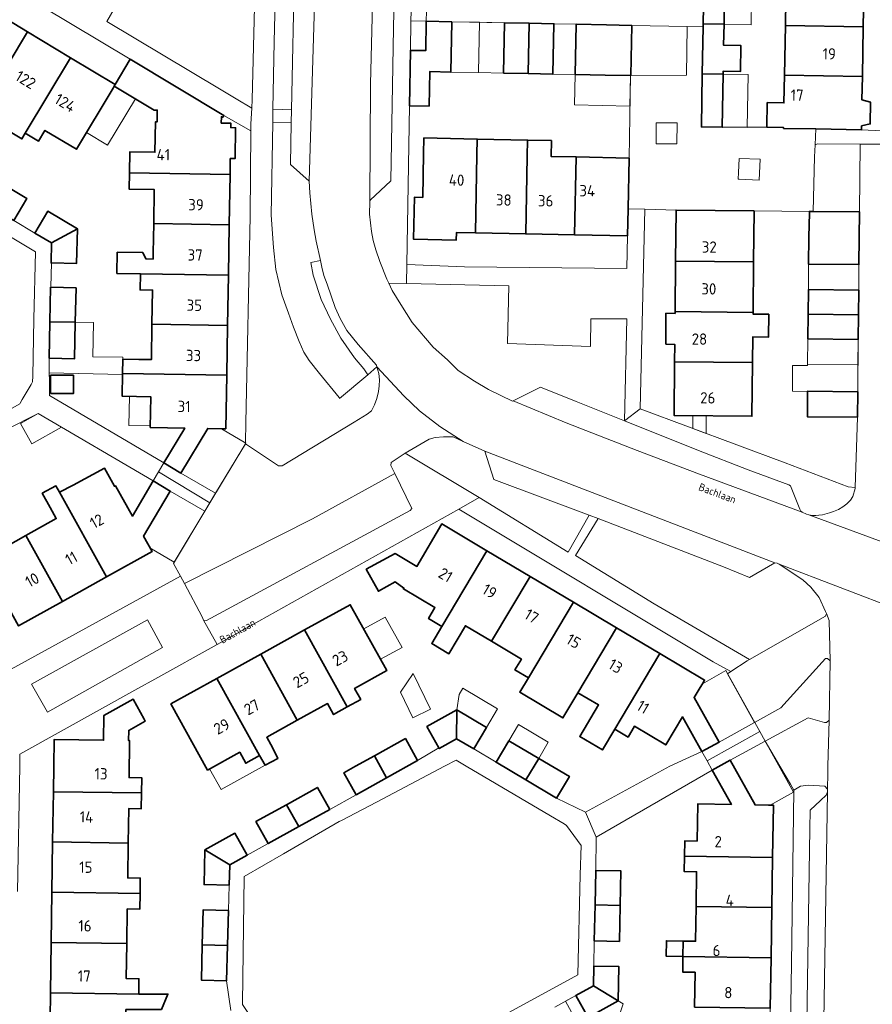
# Model space of a CAD drawing. Header units: metres. Extents: x 149984 to 156489, y 469398 to 478068.
# Tile 441 of 656: x 153821 to 153923, y 472972 to 473089. Entities that reach past the tile are written whole.
import ezdxf
from ezdxf.enums import TextEntityAlignment as Align

# ---------------------------------------------------------------- set-up
doc = ezdxf.new("R2010")
doc.units = ezdxf.units.M
doc.header["$LTSCALE"] = 0.75
for name, color, linetype, lineweight in [('B-WE-GR-BEPLANTING_CULTUUR_HEESTERS-GV', 252, 'Continuous', 18), ('B-WE-OG-BEBOUWING-GV', 6, 'Continuous', 35), ('B-WE-OG-BEBOUWING-T18', 1, 'Continuous', 18), ('B-WE-OG-BEBOUWING_LUIFEL-GV', 6, 'Continuous', 18), ('B-WE-OG-BEBOUWING_OVERBOUWING-GV', 6, 'Continuous', 18), ('B-WE-OG-TERREIN_BEGROEID-GV', 252, 'Continuous', 18), ('B-WE-OG-TERREIN_ERF-GV', 252, 'Continuous', 18), ('B-WE-OG-TOPOGRAFIE-T18', 7, 'Continuous', 18), ('B-WE-VH-GESLOTENVERHARDING_ASFALT-GV', 252, 'Continuous', 18), ('B-WE-VH-OPENVERHARDING_BETONSTRAATSTEEN-GV', 252, 'Continuous', 18), ('B-WE-VH-OPENVERHARDING_TEGEL-GV', 252, 'Continuous', 18)]:
    doc.layers.add(name, color=color, linetype=linetype, lineweight=lineweight)
doc.styles.add('NLCS-ISO-M500-T18', font='NLCS-ISO.ttf', dxfattribs={"height": 0.9})
doc.styles.add('NLCS-ISO-M750-T18', font='NLCS-ISO.ttf', dxfattribs={"height": 1.35})

msp = doc.modelspace()

# ---------------------------------------------------------------- linework, layer by layer
at = {"layer": 'B-WE-GR-BEPLANTING_CULTUUR_HEESTERS-GV', "flags": 128}
for points in [[(153849.69, 473106.388), (153848.55, 473106.41), (153848.28, 473106.4), (153848.1, 473106.06), (153847.99, 473101.13), (153836.616, 473101.352), (153836.516, 473097.748), (153836.506, 473097.33), (153831.67, 473088.89), (153845.087, 473080.864), (153847.102, 473079.658), (153848.948, 473078.554), (153849, 473079.57)], [(153897.206, 473076.813), (153897.199, 473074.313), (153899.699, 473074.306), (153899.706, 473076.805)], [(153907.038, 473070.872), (153907.003, 473070.067), (153907.109, 473070.062), (153909.501, 473069.957), (153909.611, 473072.457), (153907.113, 473072.567)], [(153836.511, 473017.491), (153822.688, 473009.813), (153824.583, 473006.442), (153838.294, 473014.195)]]:
    msp.add_lwpolyline(points, close=True, dxfattribs=at)
at = {"layer": 'B-WE-OG-BEBOUWING-GV', "flags": 128}
for points in [[(153905.419, 473094.662), (153902.931, 473094.705), (153902.825, 473088.607), (153905.313, 473088.564)], [(153922.04, 473094.373), (153912.74, 473094.535), (153912.634, 473088.437), (153921.934, 473088.275)], [(153822.185, 473087.667), (153817.044, 473090.751), (153811.636, 473081.737), (153813.221, 473080.788), (153813.984, 473082.063), (153817.544, 473079.931)], [(153872.835, 473088.868), (153869.786, 473088.93), (153869.715, 473085.425), (153867.89, 473085.457), (153867.772, 473078.846), (153870.12, 473078.799), (153870.204, 473082.92), (153872.714, 473082.869)], [(153879.134, 473088.742), (153879.013, 473082.743), (153881.958, 473082.684), (153882.078, 473088.683)], [(153882.078, 473088.683), (153881.958, 473082.684), (153884.902, 473082.624), (153885.022, 473088.623)], [(153891.271, 473088.498), (153887.667, 473088.57), (153887.547, 473082.575), (153891.151, 473082.499), (153894.149, 473082.436), (153894.191, 473082.435), (153894.311, 473088.437)], [(153902.721, 473082.655), (153905.209, 473082.612), (153905.216, 473082.984), (153907.284, 473082.947), (153907.337, 473086.022), (153905.269, 473086.058), (153905.313, 473088.564), (153902.825, 473088.607), (153902.819, 473088.266)], [(153821.932, 473075.573), (153827.334, 473084.578), (153822.185, 473087.667), (153817.544, 473079.931), (153816.365, 473077.961), (153817.964, 473077.001), (153819.919, 473075.833), (153821.516, 473074.878)], [(153921.83, 473082.323), (153921.934, 473088.275), (153912.634, 473088.437), (153912.53, 473082.485)], [(153827.334, 473084.578), (153821.932, 473075.573), (153823.507, 473074.63), (153824.27, 473075.904), (153828.036, 473073.649), (153832.402, 473080.954), (153832.548, 473081.199), (153832.659, 473081.384)], [(153834.369, 473070.824), (153846.359, 473070.626), (153846.389, 473072.466), (153846.39, 473072.543), (153846.972, 473072.533), (153847.033, 473076.22), (153846.451, 473076.23), (153846.46, 473076.749), (153845.32, 473076.768), (153845.338, 473077.522), (153845.467, 473077.445), (153845.616, 473077.693), (153834.459, 473084.385), (153832.659, 473081.384), (153832.548, 473081.199), (153837.324, 473078.333), (153837.674, 473078.327), (153837.651, 473076.918), (153837.451, 473076.921), (153837.391, 473073.3), (153834.411, 473073.35)], [(153905.209, 473082.612), (153902.721, 473082.655), (153902.611, 473076.311), (153905.098, 473076.268)], [(153921.72, 473075.98), (153921.728, 473076.43), (153922.768, 473076.679), (153922.814, 473079.268), (153921.782, 473079.553), (153921.83, 473082.323), (153912.53, 473082.485), (153912.472, 473079.186), (153910.478, 473079.221), (153910.428, 473076.276), (153912.421, 473076.242), (153912.419, 473076.141), (153916.27, 473076.074)], [(153875.637, 473063.667), (153875.823, 473072.966), (153875.862, 473074.866), (153869.503, 473074.995), (153869.465, 473073.095), (153869.359, 473067.895), (153868.359, 473067.915), (153868.258, 473062.915), (153873.358, 473062.812), (153873.375, 473063.712)], [(153875.637, 473063.667), (153881.646, 473063.547), (153881.831, 473072.845), (153881.874, 473074.744), (153875.862, 473074.866), (153875.823, 473072.966)], [(153887.486, 473063.43), (153887.672, 473072.727), (153884.674, 473072.787), (153884.712, 473074.687), (153881.874, 473074.744), (153881.831, 473072.845), (153881.646, 473063.547)], [(153887.486, 473063.43), (153893.792, 473063.304), (153893.857, 473066.531), (153893.98, 473072.6), (153887.672, 473072.727)], [(153818.557, 473069.889), (153816.993, 473067.279), (153820.547, 473065.15), (153822.11, 473067.761)], [(153837.248, 473064.773), (153846.26, 473064.625), (153846.359, 473070.626), (153834.369, 473070.824), (153834.336, 473068.882), (153837.316, 473068.832)], [(153825.061, 473062.481), (153828.14, 473064.151), (153824.627, 473066.254), (153823.063, 473063.644)], [(153899.536, 473060.309), (153908.837, 473060.217), (153908.897, 473066.291), (153899.597, 473066.385)], [(153915.959, 473066.221), (153915.505, 473066.226), (153915.501, 473066.015), (153915.447, 473063.181), (153915.415, 473059.949), (153921.423, 473059.89), (153921.455, 473063.121), (153921.484, 473066.165)], [(153825.061, 473062.481), (153825.011, 473060.09), (153825.068, 473060.089), (153828.049, 473060.024), (153828.14, 473064.151)], [(153846.26, 473064.625), (153837.248, 473064.773), (153837.19, 473061.288), (153837.184, 473060.549), (153836.327, 473060.557), (153835.952, 473061.309), (153832.897, 473061.359), (153832.86, 473058.833), (153835.658, 473058.787), (153846.161, 473058.614)], [(153908.837, 473060.217), (153899.536, 473060.309), (153899.476, 473054.265), (153908.776, 473054.172)], [(153837.048, 473052.755), (153846.062, 473052.606), (153846.161, 473058.614), (153835.658, 473058.787), (153835.626, 473056.868), (153837.116, 473056.844)], [(153827.896, 473052.997), (153827.986, 473057.105), (153824.965, 473057.172), (153824.947, 473057.172), (153824.858, 473053.064)], [(153915.356, 473053.981), (153921.362, 473053.874), (153921.392, 473056.843), (153915.385, 473056.903)], [(153908.776, 473054.172), (153899.476, 473054.265), (153899.474, 473054.057), (153898.388, 473054.068), (153898.379, 473050.399), (153899.437, 473050.358), (153899.416, 473048.27), (153908.717, 473048.178), (153908.747, 473051.246), (153910.633, 473051.227), (153910.66, 473053.948), (153908.774, 473053.967)], [(153915.356, 473053.981), (153915.326, 473051.005), (153921.333, 473050.945), (153921.362, 473053.874)], [(153827.896, 473052.997), (153824.858, 473053.064), (153824.763, 473048.717), (153827.801, 473048.65)], [(153846.062, 473052.606), (153837.048, 473052.755), (153836.977, 473048.545), (153835.487, 473048.57), (153833.57, 473048.602), (153833.541, 473046.876), (153845.964, 473046.671)], [(153899.416, 473048.27), (153899.352, 473041.876), (153908.653, 473041.782), (153908.717, 473048.178)], [(153824.951, 473044.483), (153827.662, 473044.483), (153827.662, 473046.681), (153824.951, 473046.681)], [(153840.501, 473034.986), (153843.711, 473040.325), (153845.469, 473040.291), (153845.859, 473040.284), (153845.964, 473046.671), (153833.541, 473046.876), (153833.496, 473044.159), (153836.903, 473044.103), (153836.842, 473040.456), (153840.951, 473040.377), (153838.477, 473036.217)], [(153921.271, 473044.708), (153915.263, 473044.768), (153915.265, 473041.714), (153921.241, 473041.654)], [(153831.635, 473022.609), (153837.058, 473025.627), (153836.038, 473027.462), (153839.219, 473032.85), (153837.185, 473034.068), (153834.702, 473029.866), (153832.685, 473033.491), (153832.554, 473033.418), (153831.368, 473035.601), (153827.63, 473033.57), (153826.018, 473032.701)], [(153825.577, 473033.493), (153823.944, 473032.584), (153824.895, 473030.875), (153825.624, 473029.564), (153821.988, 473027.542), (153826.366, 473019.676), (153831.635, 473022.609), (153826.018, 473032.701)], [(153877.024, 473025.734), (153871.658, 473028.924), (153868.655, 473023.859), (153866.075, 473025.389), (153862.615, 473023.512), (153864.075, 473020.892), (153866.084, 473022.011), (153867.115, 473021.262), (153867.06, 473021.166), (153870.816, 473018.933), (153870.05, 473017.643), (153871.649, 473016.693)], [(153815.073, 473027.651), (153821.132, 473016.764), (153826.366, 473019.676), (153821.988, 473027.542), (153818.37, 473025.53), (153817.641, 473026.841), (153816.69, 473028.55)], [(153882.179, 473022.67), (153877.024, 473025.734), (153871.649, 473016.693), (153870.431, 473014.645), (153872.471, 473013.432), (153874.456, 473016.77), (153877.57, 473014.918)], [(153881.964, 473010.561), (153887.338, 473019.603), (153882.179, 473022.67), (153877.57, 473014.918), (153881.131, 473012.801), (153880.365, 473011.511)], [(153855.268, 473016.274), (153860.36, 473007.089), (153861.962, 473007.977), (153861.235, 473009.287), (153865.07, 473011.414), (153860.71, 473019.288)], [(153887.886, 473008.785), (153892.494, 473016.538), (153887.338, 473019.603), (153881.964, 473010.561), (153880.943, 473008.847), (153886.094, 473005.778)], [(153860.36, 473007.089), (153855.268, 473016.274), (153850.02, 473013.366), (153854.387, 473005.49), (153857.994, 473007.49), (153858.721, 473006.18)], [(153892.494, 473016.538), (153887.886, 473008.785), (153890.345, 473007.324), (153888.107, 473003.559), (153890.807, 473001.954), (153892.278, 473004.429), (153893.045, 473005.719), (153897.653, 473013.471)], [(153854.387, 473005.49), (153850.02, 473013.366), (153844.771, 473010.459), (153849.865, 473001.27), (153850.541, 473000.147), (153852.086, 473000.942), (153851.462, 473002.155), (153850.735, 473003.465)], [(153902.681, 473001.76), (153904.73, 473002.869), (153901.746, 473008.212), (153902.465, 473009.419), (153902.728, 473009.859), (153902.99, 473010.299), (153897.653, 473013.471), (153893.045, 473005.719), (153892.278, 473004.429), (153893.86, 473003.488), (153894.626, 473004.778), (153898.369, 473002.541), (153900.37, 473005.9)], [(153839.313, 473007.436), (153843.677, 472999.552), (153847.512, 473001.678), (153848.238, 473000.368), (153849.865, 473001.27), (153844.771, 473010.459)], [(153825.275, 472996.965), (153835.794, 472996.817), (153835.82, 472998.639), (153834.32, 472998.66), (153834.382, 473003.06), (153834.253, 473003.063), (153834.272, 473004.29), (153836.251, 473005.393), (153836.123, 473005.623), (153834.791, 473008.013), (153831.315, 473006.076), (153831.271, 473003.107), (153825.363, 473003.195), (153825.318, 473000)], [(153873.395, 473003.274), (153873.447, 473006.735), (153869.863, 473004.742), (153871.286, 473002.184), (153871.321, 473002.12)], [(153875.442, 473002.063), (153876.973, 473004.643), (153873.447, 473006.735), (153873.395, 473003.274)], [(153863.584, 473001.25), (153865.043, 472998.631), (153868.749, 473000.696), (153867.294, 473003.313)], [(153881.676, 472998.365), (153883.207, 473000.945), (153879.647, 473003.056), (153878.117, 473000.476)], [(153865.043, 472998.631), (153863.584, 473001.25), (153861.337, 473000), (153859.953, 472999.23), (153861.411, 472996.608)], [(153883.207, 473000.945), (153881.676, 472998.365), (153885.331, 472996.197), (153886.863, 472998.777)], [(153903.917, 472999.543), (153906.208, 472995.441), (153902.179, 472995.502), (153902.1, 472991.063), (153900.621, 472991.084), (153900.594, 472989.283), (153911.113, 472989.123), (153911.208, 472995.364), (153910.809, 472995.37), (153910.624, 472995.373), (153909.026, 472995.397), (153906.048, 473000.73)], [(153834.21, 472990.839), (153834.268, 472994.96), (153835.768, 472994.939), (153835.794, 472996.817), (153825.275, 472996.965), (153825.191, 472990.965)], [(153853.097, 472995.418), (153854.555, 472992.796), (153858.256, 472994.854), (153856.798, 472997.476)], [(153854.555, 472992.796), (153853.097, 472995.418), (153849.455, 472993.393), (153850.913, 472990.771)], [(153843.374, 472990.011), (153846.325, 472988.221), (153848.396, 472989.371), (153846.948, 472991.998)], [(153825.191, 472990.965), (153825.107, 472984.966), (153835.626, 472984.818), (153835.652, 472986.649), (153834.152, 472986.67), (153834.21, 472990.839)], [(153843.374, 472990.011), (153843.258, 472985.883), (153846.256, 472985.798), (153846.325, 472988.221)], [(153901.983, 472983.262), (153911.021, 472983.124), (153911.113, 472989.123), (153900.594, 472989.283), (153900.567, 472987.435), (153902.046, 472987.414)], [(153889.927, 472983.446), (153892.926, 472983.382), (153893.014, 472987.504), (153890.014, 472987.567)], [(153825.023, 472978.966), (153834.042, 472978.84), (153834.1, 472982.971), (153835.6, 472982.95), (153835.626, 472984.818), (153825.107, 472984.966)], [(153843.055, 472978.677), (153846.054, 472978.593), (153846.171, 472982.789), (153843.173, 472982.873)], [(153892.926, 472983.382), (153889.927, 472983.446), (153889.836, 472979.168), (153892.835, 472979.105)], [(153910.93, 472977.125), (153911.021, 472983.124), (153901.983, 472983.262), (153901.92, 472979.113), (153900.441, 472979.135), (153900.412, 472977.285)], [(153834.042, 472978.84), (153825.023, 472978.966), (153824.939, 472972.966), (153835.459, 472972.818), (153835.484, 472974.631), (153833.984, 472974.652)], [(153846.054, 472978.593), (153843.055, 472978.677), (153842.938, 472974.489), (153845.937, 472974.406)], [(153900.441, 472979.135), (153898.446, 472979.166), (153898.417, 472977.316), (153900.412, 472977.285)], [(153901.8, 472971.264), (153910.838, 472971.126), (153910.93, 472977.125), (153900.412, 472977.285), (153900.384, 472975.436), (153901.863, 472975.414)], [(153889.721, 472973.797), (153892.683, 472971.999), (153892.77, 472976.096), (153889.771, 472976.159)], [(153892.683, 472971.999), (153889.721, 472973.797), (153887.647, 472972.645), (153889.097, 472970.019)], [(153825.372, 472966.727), (153827.079, 472966.695), (153830.104, 472961.283), (153832.242, 472962.438), (153829.932, 472966.646), (153833.871, 472966.572), (153833.932, 472970.951), (153838.166, 472970.965), (153838.946, 472972.809), (153835.459, 472972.818), (153824.939, 472972.966), (153824.852, 472966.737)]]:
    msp.add_lwpolyline(points, close=True, dxfattribs=at)
at = {"layer": 'B-WE-OG-BEBOUWING_LUIFEL-GV', "flags": 128}
for points in [[(153905.419, 473094.662), (153905.313, 473088.564), (153908.536, 473088.508), (153908.642, 473094.606)], [(153876.14, 473088.802), (153872.835, 473088.868), (153872.714, 473082.869), (153876.02, 473082.803)], [(153879.134, 473088.742), (153876.14, 473088.802), (153876.02, 473082.803), (153879.013, 473082.743)], [(153887.667, 473088.57), (153885.022, 473088.623), (153884.902, 473082.624), (153887.547, 473082.575)], [(153887.547, 473082.575), (153887.47, 473078.935), (153894.086, 473078.795), (153894.149, 473082.436)], [(153905.098, 473076.268), (153908.091, 473076.254), (153908.201, 473082.56), (153905.209, 473082.612)], [(153831.145, 473078.851), (153829.228, 473075.644), (153831.756, 473074.127), (153835.086, 473079.676), (153832.548, 473081.199)], [(153915.385, 473056.903), (153921.392, 473056.843), (153921.423, 473059.89), (153915.415, 473059.949)], [(153827.896, 473052.997), (153827.801, 473048.65), (153824.763, 473048.717), (153824.781, 473046.971), (153833.539, 473046.778), (153833.541, 473046.876), (153833.57, 473048.602), (153833.574, 473048.826), (153829.988, 473048.886), (153830.056, 473052.961)], [(153915.326, 473051.005), (153915.296, 473048.007), (153921.303, 473047.947), (153921.333, 473050.945)], [(153921.303, 473047.947), (153915.296, 473048.007), (153915.294, 473047.822), (153913.501, 473047.84), (153913.469, 473044.786), (153921.271, 473044.708)], [(153834.359, 473044.145), (153834.301, 473040.68), (153836.845, 473040.637), (153836.903, 473044.103)], [(153903.187, 473041.837), (153901.591, 473041.853), (153901.575, 473040.325), (153903.166, 473039.734)], [(153837.831, 473035.143), (153843.959, 473031.455), (153848.233, 473038.557), (153845.35, 473040.293), (153843.711, 473040.325), (153840.501, 473034.986), (153838.477, 473036.217)], [(153843.959, 473031.455), (153837.831, 473035.143), (153837.185, 473034.068), (153839.219, 473032.85), (153836.038, 473027.462), (153836.804, 473026.084), (153839.696, 473024.349)], [(153903.299, 473000.651), (153909.574, 473004.15), (153905.523, 473011.417), (153902.728, 473009.859), (153901.746, 473008.212), (153904.73, 473002.869), (153902.681, 473001.76)], [(153873.447, 473006.735), (153876.973, 473004.643), (153878.289, 473006.861), (153874.155, 473009.314), (153873.717, 473008.574)], [(153879.647, 473003.056), (153883.207, 473000.945), (153884.348, 473002.867), (153880.788, 473004.98)], [(153909.574, 473004.15), (153903.299, 473000.651), (153903.917, 472999.543), (153906.048, 473000.73), (153909.026, 472995.397), (153910.809, 472995.37), (153913.601, 472996.927), (153910.216, 473002.999)], [(153849.865, 473001.27), (153848.238, 473000.368), (153847.512, 473001.678), (153843.926, 472999.69), (153845.287, 472997.235), (153850.541, 473000.147), (153850.127, 473000.894)], [(153887.647, 472972.645), (153886.396, 472971.954), (153887.845, 472969.328), (153890.437, 472965.422), (153891.234, 472965.427), (153893.296, 472971.627), (153892.683, 472971.999), (153889.097, 472970.019)]]:
    msp.add_lwpolyline(points, close=True, dxfattribs=at)
at = {"layer": 'B-WE-OG-BEBOUWING_OVERBOUWING-GV', "flags": 128}
for points in [[(153826.258, 473040.466), (153823.478, 473042.094), (153821.374, 473040.923), (153822.723, 473038.499)], [(153864.318, 473012.773), (153866.89, 473014.197), (153864.888, 473017.812), (153862.316, 473016.388)], [(153868.187, 473005.794), (153870.299, 473006.827), (153868.232, 473011.057), (153866.686, 473008.864)]]:
    msp.add_lwpolyline(points, close=True, dxfattribs=at)
at = {"layer": 'B-WE-OG-TERREIN_BEGROEID-GV', "flags": 128}
for points in [[(153856.72, 473100.18), (153856.71, 473101.15), (153856.66, 473101.59), (153856.49, 473102.03), (153856.17, 473102.6), (153855.6, 473103.53), (153855.02, 473104.24), (153854.23, 473105.05), (153853.37, 473105.65), (153852.88, 473105.94), (153852.121, 473106.209), (153851.62, 473086.47), (153851.484, 473078.417), (153853.703, 473078.371), (153854.06, 473095.49), (153854.05, 473098.05)], [(153856.66, 473062.67), (153856.42, 473064.02), (153856.12, 473065.89), (153855.875, 473068.434), (153855.786, 473069.84), (153853.566, 473071.817), (153853.67, 473076.786), (153851.457, 473076.832), (153851.27, 473065.79), (153851.55, 473061.94), (153851.83, 473059.31), (153852.53, 473056.27), (153853.35, 473054.082), (153853.928, 473052.407), (153854.628, 473050.702), (153855.175, 473049.423), (153855.814, 473048.418), (153857.031, 473046.865), (153859.374, 473044.002), (153859.429, 473043.894), (153862.798, 473046.744), (153862.326, 473047.443), (153861.2, 473048.753), (153859.587, 473051.097), (153858.34, 473053.351), (153857.244, 473055.726), (153856.296, 473058.612), (153855.997, 473060.142), (153857.15, 473060.368)], [(153794.491, 473043.751), (153807.715, 473035.662), (153821.272, 473043.277), (153821.319, 473043.358), (153821.561, 473043.77), (153822.609, 473045.555), (153822.8, 473045.88), (153822.815, 473046.559), (153822.963, 473053.358), (153823.138, 473061.417), (153814.615, 473066.492), (153798.562, 473076.052), (153784.806, 473068.485), (153784.755, 473068.395), (153783.472, 473066.112), (153783.425, 473066.029), (153783.245, 473050.63)], [(153867.424, 473057.622), (153865.304, 473057.673), (153865.7, 473056.81), (153866.74, 473055.12), (153868.11, 473052.98), (153870.61, 473050.02), (153872.3, 473048.52), (153873.6, 473047.23), (153875.53, 473045.98), (153877.2, 473044.99), (153880.09, 473043.59), (153880.157, 473043.624), (153883.4, 473045.27), (153887.69, 473043.53), (153893.424, 473041.24), (153893.7, 473053.4), (153889.42, 473053.41), (153889.37, 473050.11), (153879.48, 473050.45), (153879.62, 473057.33)], [(153874.201, 473038.768), (153872.99, 473039.31), (153871.83, 473039.34), (153870.84, 473039.26), (153870.14, 473039.04), (153867.262, 473037.362), (153876.1, 473032.087), (153886.72, 473025.55), (153889.22, 473029.976), (153877.86, 473034.24), (153876.77, 473037.62)], [(153911.65, 473024.23), (153911.37, 473024.3), (153908.35, 473022.55), (153905.26, 473023.8), (153890.293, 473029.563), (153887.61, 473025.14), (153896.97, 473019.39), (153908.361, 473012.764), (153917.44, 473017.9), (153917.53, 473018.23), (153917.41, 473018.46), (153916.66, 473020.13), (153915.69, 473021.39), (153914.74, 473022.24), (153911.91, 473024.12)], [(153870.106, 472965.396), (153887.869, 472975.098), (153888.164, 472987.047), (153888.251, 472990.547), (153886.53, 472992.94), (153886.228, 472993.118), (153884.619, 472994.066), (153874.552, 473000), (153873.33, 473000.72), (153871.96, 473000), (153863.842, 472995.734), (153859.663, 472993.538), (153859.4, 472993.4), (153852.733, 472989.538), (153848.06, 472986.83), (153847.832, 472971.675), (153847.83, 472971.55), (153849.528, 472969.064), (153849.786, 472968.905), (153862.37, 472961.17)]]:
    msp.add_lwpolyline(points, close=True, dxfattribs=at)
at = {"layer": 'B-WE-OG-TERREIN_ERF-GV', "flags": 128}
for points in [[(153922.04, 473094.373), (153921.934, 473088.275), (153921.83, 473082.323), (153921.782, 473079.553), (153922.814, 473079.268), (153922.768, 473076.679), (153921.728, 473076.43), (153921.72, 473075.98), (153925.78, 473075.77), (153925.92, 473076.38), (153926.26, 473099.75)], [(153817.044, 473090.751), (153822.185, 473087.667), (153827.334, 473084.578), (153832.659, 473081.384), (153834.459, 473084.385), (153813.425, 473096.958)], [(153905.419, 473094.662), (153905.313, 473088.564), (153905.269, 473086.058), (153907.337, 473086.022), (153907.284, 473082.947), (153905.216, 473082.984), (153905.209, 473082.612), (153905.098, 473076.268), (153910.428, 473076.276), (153910.478, 473079.221), (153912.472, 473079.186), (153912.53, 473082.485), (153912.634, 473088.437), (153912.74, 473094.535)], [(153818.557, 473069.889), (153822.11, 473067.761), (153820.547, 473065.15), (153823.063, 473063.644), (153824.627, 473066.254), (153828.14, 473064.151), (153828.049, 473060.024), (153825.068, 473060.089), (153824.965, 473057.172), (153827.986, 473057.105), (153827.896, 473052.997), (153827.801, 473048.65), (153824.763, 473048.717), (153824.81, 473044.26), (153838.477, 473036.217), (153840.951, 473040.377), (153836.842, 473040.456), (153836.903, 473044.103), (153833.496, 473044.159), (153833.541, 473046.876), (153833.57, 473048.602), (153835.487, 473048.57), (153836.977, 473048.545), (153837.048, 473052.755), (153837.116, 473056.844), (153835.626, 473056.868), (153835.658, 473058.787), (153832.86, 473058.833), (153832.897, 473061.359), (153835.952, 473061.309), (153836.327, 473060.557), (153837.184, 473060.549), (153837.19, 473061.288), (153837.248, 473064.773), (153837.316, 473068.832), (153834.336, 473068.882), (153834.369, 473070.824), (153834.411, 473073.35), (153837.391, 473073.3), (153837.451, 473076.921), (153837.651, 473076.918), (153837.674, 473078.327), (153837.324, 473078.333), (153832.548, 473081.199), (153832.402, 473080.954), (153828.036, 473073.649), (153824.27, 473075.904), (153823.507, 473074.63), (153821.932, 473075.573), (153821.516, 473074.878), (153819.919, 473075.833)], [(153818.37, 473025.53), (153821.988, 473027.542), (153825.624, 473029.564), (153824.895, 473030.875), (153823.944, 473032.584), (153825.577, 473033.493), (153826.018, 473032.701), (153827.63, 473033.57), (153831.368, 473035.601), (153832.554, 473033.418), (153832.685, 473033.491), (153834.702, 473029.866), (153837.185, 473034.068), (153823.478, 473042.094), (153819.671, 473040.199)], [(153808.9, 473005.38), (153840.457, 473022.681), (153839.616, 473024.216), (153843.358, 473030.453), (153839.219, 473032.85), (153836.038, 473027.462), (153837.058, 473025.627), (153831.635, 473022.609), (153826.366, 473019.676), (153821.132, 473016.764)], [(153846.44, 472970.85), (153845.937, 472974.406), (153842.938, 472974.489), (153843.055, 472978.677), (153843.173, 472982.873), (153846.171, 472982.789), (153846.256, 472985.798), (153843.258, 472985.883), (153843.374, 472990.011), (153846.948, 472991.998), (153848.396, 472989.371), (153850.913, 472990.771), (153849.455, 472993.393), (153853.097, 472995.418), (153856.798, 472997.476), (153858.256, 472994.854), (153861.411, 472996.608), (153859.953, 472999.23), (153861.337, 473000), (153863.584, 473001.25), (153867.294, 473003.313), (153868.749, 473000.696), (153871.286, 473002.184), (153869.863, 473004.742), (153873.447, 473006.735), (153876.973, 473004.643), (153875.442, 473002.063), (153878.117, 473000.476), (153879.647, 473003.056), (153883.207, 473000.945), (153886.863, 472998.777), (153885.331, 472996.197), (153888.8, 472994.52), (153898.85, 473000), (153902.681, 473001.76), (153900.37, 473005.9), (153898.369, 473002.541), (153894.626, 473004.778), (153893.86, 473003.488), (153892.278, 473004.429), (153890.807, 473001.954), (153888.107, 473003.559), (153890.345, 473007.324), (153887.886, 473008.785), (153886.094, 473005.778), (153880.943, 473008.847), (153881.964, 473010.561), (153880.365, 473011.511), (153881.131, 473012.801), (153877.57, 473014.918), (153874.456, 473016.77), (153872.471, 473013.432), (153870.431, 473014.645), (153871.649, 473016.693), (153870.05, 473017.643), (153870.816, 473018.933), (153867.06, 473021.166), (153867.115, 473021.262), (153866.084, 473022.011), (153864.075, 473020.892), (153862.615, 473023.512), (153866.075, 473025.389), (153868.655, 473023.859), (153871.658, 473028.924), (153877.024, 473025.734), (153882.179, 473022.67), (153887.338, 473019.603), (153892.494, 473016.538), (153897.653, 473013.471), (153902.99, 473010.299), (153902.728, 473009.859), (153902.465, 473009.419), (153901.746, 473008.212), (153904.73, 473002.869), (153908.964, 473005.23), (153905.713, 473011.024), (153906.131, 473011.304), (153904.04, 473012.48), (153873.65, 473030.71), (153854.79, 473020.11), (153844.836, 473014.549), (153837.404, 473010.413), (153835.358, 473009.275), (153821.28, 473001.44), (153821.26, 473000), (153820.99, 472985.06)], [(153824.852, 472966.737), (153824.939, 472972.966), (153825.023, 472978.966), (153825.107, 472984.966), (153825.191, 472990.965), (153825.275, 472996.965), (153825.318, 473000), (153825.363, 473003.195), (153831.271, 473003.107), (153831.315, 473006.076), (153834.791, 473008.013), (153836.123, 473005.623), (153836.251, 473005.393), (153834.272, 473004.29), (153834.253, 473003.063), (153834.382, 473003.06), (153834.32, 472998.66), (153835.82, 472998.639), (153835.794, 472996.817), (153835.768, 472994.939), (153834.268, 472994.96), (153834.21, 472990.839), (153834.152, 472986.67), (153835.652, 472986.649), (153835.626, 472984.818), (153835.6, 472982.95), (153834.1, 472982.971), (153834.042, 472978.84), (153833.984, 472974.652), (153835.484, 472974.631), (153835.459, 472972.818), (153838.946, 472972.809), (153838.166, 472970.965)], [(153901.8, 472971.264), (153901.863, 472975.414), (153900.384, 472975.436), (153900.412, 472977.285), (153898.417, 472977.316), (153898.446, 472979.166), (153900.441, 472979.135), (153901.92, 472979.113), (153901.983, 472983.262), (153902.046, 472987.414), (153900.567, 472987.435), (153900.594, 472989.283), (153900.621, 472991.084), (153902.1, 472991.063), (153902.179, 472995.502), (153906.208, 472995.441), (153903.917, 472999.543), (153890.07, 472991.55), (153890.014, 472987.567), (153893.014, 472987.504), (153892.926, 472983.382), (153892.835, 472979.105), (153889.836, 472979.168), (153889.771, 472976.159), (153892.77, 472976.096), (153892.683, 472971.999), (153889.097, 472970.019), (153887.647, 472972.645), (153885.144, 472971.263)]]:
    msp.add_lwpolyline(points, dxfattribs=at)
for points in [[(153881.646, 473063.547), (153875.637, 473063.667), (153873.375, 473063.712), (153873.358, 473062.812), (153868.258, 473062.915), (153868.359, 473067.915), (153869.359, 473067.895), (153869.465, 473073.095), (153869.503, 473074.995), (153875.862, 473074.866), (153881.874, 473074.744), (153884.712, 473074.687), (153884.674, 473072.787), (153887.672, 473072.727), (153893.98, 473072.6), (153894.149, 473082.436), (153891.151, 473082.499), (153887.547, 473082.575), (153887.667, 473088.57), (153885.022, 473088.623), (153884.902, 473082.624), (153881.958, 473082.684), (153879.013, 473082.743), (153879.134, 473088.742), (153872.835, 473088.868), (153872.714, 473082.869), (153870.204, 473082.92), (153870.12, 473078.799), (153867.772, 473078.846), (153867.46, 473059.89), (153874.36, 473059.61), (153893.716, 473059.415), (153893.792, 473063.304), (153887.486, 473063.43)], [(153869.786, 473088.93), (153867.952, 473088.963), (153867.89, 473085.457), (153869.715, 473085.425)], [(153846.062, 473052.606), (153845.964, 473046.671), (153845.859, 473040.284), (153845.469, 473040.291), (153843.711, 473040.325), (153840.501, 473034.986), (153844.639, 473032.588), (153848.189, 473038.484), (153848.193, 473038.63), (153848.26, 473041.03), (153848.77, 473065.63), (153848.846, 473075.836), (153845.616, 473077.693), (153845.467, 473077.445), (153845.338, 473077.522), (153845.32, 473076.768), (153846.46, 473076.749), (153846.451, 473076.23), (153847.033, 473076.22), (153846.972, 473072.533), (153846.39, 473072.543), (153846.389, 473072.466), (153846.359, 473070.626), (153846.26, 473064.625), (153846.161, 473058.614)], [(153915.505, 473066.226), (153908.897, 473066.291), (153908.837, 473060.217), (153908.776, 473054.172), (153908.774, 473053.967), (153910.66, 473053.948), (153910.633, 473051.227), (153908.747, 473051.246), (153908.717, 473048.178), (153908.653, 473041.782), (153899.352, 473041.876), (153899.416, 473048.27), (153899.437, 473050.358), (153898.379, 473050.399), (153898.388, 473054.068), (153899.474, 473054.057), (153899.476, 473054.265), (153899.536, 473060.309), (153899.597, 473066.385), (153895.87, 473066.48), (153895.32, 473042.65), (153912.62, 473036.22), (153920.13, 473033.34), (153920.964, 473033.268), (153921.241, 473041.654), (153915.265, 473041.714), (153915.263, 473044.768), (153921.271, 473044.708), (153921.333, 473050.945), (153915.326, 473051.005), (153915.356, 473053.981), (153915.385, 473056.903), (153921.392, 473056.843), (153921.423, 473059.89), (153915.415, 473059.949), (153915.447, 473063.181), (153915.501, 473066.015)], [(153824.951, 473044.483), (153824.951, 473046.681), (153827.662, 473046.681), (153827.662, 473044.483)], [(153855.268, 473016.274), (153860.71, 473019.288), (153865.07, 473011.414), (153861.235, 473009.287), (153861.962, 473007.977), (153860.36, 473007.089), (153858.721, 473006.18), (153857.994, 473007.49), (153854.387, 473005.49), (153850.735, 473003.465), (153851.462, 473002.155), (153852.086, 473000.942), (153850.541, 473000.147), (153849.865, 473001.27), (153848.238, 473000.368), (153847.512, 473001.678), (153843.677, 472999.552), (153839.313, 473007.436), (153844.771, 473010.459), (153850.02, 473013.366)], [(153911.021, 472983.124), (153910.93, 472977.125), (153910.838, 472971.126), (153910.747, 472965.127), (153910.652, 472958.898), (153904.753, 472958.987), (153904.721, 472955.939), (153901.198, 472954.046), (153901.623, 472953.255), (153910.896, 472958.293), (153913.08, 472959.48), (153913.37, 472976.43), (153913.637, 472997.156), (153913.253, 472997.866), (153911.99, 473000), (153910.216, 473002.999), (153906.048, 473000.73), (153909.026, 472995.397), (153910.624, 472995.373), (153910.809, 472995.37), (153911.208, 472995.364), (153911.113, 472989.123)]]:
    msp.add_lwpolyline(points, close=True, dxfattribs=at)
at = {"layer": 'B-WE-VH-GESLOTENVERHARDING_ASFALT-GV', "flags": 128}
for points in [[(153926.782, 473025.848), (153915.44, 473030.01), (153915.17, 473030.09), (153914.641, 473030.352), (153902.4, 473034.86), (153894.95, 473037.71), (153886.49, 473040.98), (153880.157, 473043.624), (153880.09, 473043.59), (153877.2, 473044.99), (153875.53, 473045.98), (153873.6, 473047.23), (153872.3, 473048.52), (153870.61, 473050.02), (153868.11, 473052.98), (153866.74, 473055.12), (153865.7, 473056.81), (153865.304, 473057.673), (153865.08, 473058.16), (153864.25, 473060.24), (153863.75, 473061.64), (153863.45, 473062.76), (153863.23, 473063.82), (153863, 473065.9), (153863.03, 473067.37), (153863.14, 473081.42), (153864.12, 473121.37)], [(153856.72, 473100.18), (153855.786, 473069.84), (153855.875, 473068.434), (153856.12, 473065.89), (153856.42, 473064.02), (153856.66, 473062.67), (153857.15, 473060.368), (153857.32, 473059.57), (153857.56, 473058.59), (153857.94, 473057.53), (153858.89, 473054.77), (153859.51, 473053.45), (153860.31, 473052.02), (153861.66, 473050.33), (153863.83, 473047.86), (153863.887, 473047.666), (153867.11, 473044.23), (153868.99, 473042.41), (153871.4, 473040.56), (153874.201, 473038.768), (153876.77, 473037.62), (153911.37, 473024.3), (153911.65, 473024.23), (153911.91, 473024.12), (153926.466, 473018.571)]]:
    msp.add_lwpolyline(points, dxfattribs=at)
at = {"layer": 'B-WE-VH-OPENVERHARDING_BETONSTRAATSTEEN-GV', "flags": 128}
for points in [[(153863.03, 473067.37), (153863.09, 473067.58), (153865.57, 473069.9), (153865.88, 473088.12), (153866.51, 473118.81), (153864.2, 473121.07), (153864.12, 473121.37), (153863.14, 473081.42)], [(153855.786, 473069.84), (153856.72, 473100.18), (153854.05, 473098.05), (153854.06, 473095.49), (153853.703, 473078.371), (153853.67, 473076.786), (153853.566, 473071.817)], [(153894.311, 473088.437), (153894.191, 473082.435), (153900.819, 473082.478), (153900.919, 473088.304)], [(153915.959, 473066.221), (153921.484, 473066.165), (153921.566, 473074.262), (153916.47, 473074.28), (153916.18, 473074.19), (153916.11, 473072.73)], [(153840.923, 473021.816), (153856.19, 473029.55), (153866.025, 473034.957), (153865.57, 473035.92), (153865.61, 473036.27), (153867.262, 473037.362), (153870.14, 473039.04), (153870.84, 473039.26), (153871.83, 473039.34), (153872.99, 473039.31), (153874.201, 473038.768), (153871.4, 473040.56), (153868.99, 473042.41), (153867.11, 473044.23), (153863.887, 473047.666), (153864.11, 473046.9), (153864.18, 473046.12), (153864.16, 473045.4), (153864.07, 473044.73), (153863.88, 473043.9), (153863.59, 473043.14), (153863.24, 473042.43), (153862.721, 473042.029), (153861.187, 473041.094), (153852.58, 473035.85), (153852.16, 473035.88), (153848.189, 473038.484), (153844.639, 473032.588), (153843.358, 473030.453), (153839.616, 473024.216), (153840.457, 473022.681)], [(153893.424, 473041.24), (153887.69, 473043.53), (153883.4, 473045.27), (153880.157, 473043.624), (153886.49, 473040.98), (153894.95, 473037.71), (153902.4, 473034.86), (153914.641, 473030.352), (153914.49, 473030.47), (153914.37, 473030.7), (153913.26, 473033.46), (153913.05, 473033.61), (153908.21, 473035.38), (153902.26, 473037.71)], [(153889.22, 473029.976), (153890.293, 473029.563), (153905.26, 473023.8), (153908.35, 473022.55), (153911.37, 473024.3), (153876.77, 473037.62), (153877.86, 473034.24)], [(153866.025, 473034.957), (153856.19, 473029.55), (153840.923, 473021.816), (153843.05, 473017.85), (153843.21, 473017.46), (153843.57, 473017.39), (153867.85, 473030.52), (153868.05, 473030.78)], [(153917.04, 473012.42), (153917.42, 473012.86), (153917.68, 473012.85), (153917.99, 473012.6), (153917.86, 473017.41), (153917.53, 473018.23), (153917.44, 473017.9), (153908.361, 473012.764), (153908.07, 473012.6), (153906.131, 473011.304), (153905.713, 473011.024), (153908.964, 473005.23), (153912.101, 473006.979)], [(153917.87, 473005.49), (153917.55, 473005.22), (153917.31, 473005.23), (153915.36, 473005.8), (153910.216, 473002.999), (153911.99, 473000), (153913.253, 472997.866), (153913.637, 472997.156), (153914.444, 472997.628), (153915.415, 472997.753), (153917.342, 472997.632), (153917.666, 472997.268), (153917.691, 472999.167), (153917.72, 473000)], [(153917.662, 472996.958), (153917.504, 472996.534), (153916.836, 472995.9), (153915.59, 472994.775), (153915.57, 472992.53), (153915.168, 472966.851), (153917.14, 472964.74), (153917.629, 472994.429)]]:
    msp.add_lwpolyline(points, close=True, dxfattribs=at)
for points in [[(153869.795, 473090.13), (153869.786, 473088.93), (153872.835, 473088.868), (153879.134, 473088.742), (153882.078, 473088.683), (153885.022, 473088.623), (153887.667, 473088.57), (153891.271, 473088.498), (153894.311, 473088.437), (153900.919, 473088.304), (153902.819, 473088.266), (153902.825, 473088.607), (153902.931, 473094.705)], [(153927.645, 473074.24), (153921.566, 473074.262), (153921.484, 473066.165), (153921.455, 473063.121), (153921.423, 473059.89), (153921.392, 473056.843), (153921.362, 473053.874), (153921.333, 473050.945), (153921.271, 473044.708), (153921.241, 473041.654), (153920.964, 473033.268), (153920.96, 473033.16), (153920.68, 473032.21), (153920.4, 473031.76), (153919.97, 473031.32), (153919.49, 473030.96), (153918.99, 473030.67), (153918.37, 473030.41), (153917.9, 473030.24), (153917.08, 473030.02), (153916.64, 473029.96), (153916.27, 473029.94), (153915.83, 473029.95), (153915.44, 473030.01), (153926.782, 473025.848)], [(153926.466, 473018.571), (153911.91, 473024.12), (153914.74, 473022.24), (153915.69, 473021.39), (153916.66, 473020.13), (153917.41, 473018.46), (153917.53, 473018.23), (153917.86, 473017.41), (153917.99, 473012.6), (153917.87, 473005.49), (153917.72, 473000), (153917.691, 472999.167), (153917.666, 472997.268), (153917.662, 472996.958), (153917.629, 472994.429), (153917.14, 472964.74)]]:
    msp.add_lwpolyline(points, dxfattribs=at)
at = {"layer": 'B-WE-VH-OPENVERHARDING_TEGEL-GV', "flags": 128}
for points in [[(153866.51, 473118.81), (153865.88, 473088.12), (153865.57, 473069.9), (153863.09, 473067.58), (153863.03, 473067.37), (153863, 473065.9), (153863.23, 473063.82), (153863.45, 473062.76), (153863.75, 473061.64), (153864.25, 473060.24), (153865.08, 473058.16), (153865.304, 473057.673), (153867.424, 473057.622), (153867.46, 473059.89), (153867.772, 473078.846), (153867.89, 473085.457), (153867.952, 473088.963), (153867.973, 473090.144)], [(153849.69, 473106.388), (153849, 473079.57), (153848.948, 473078.554), (153848.853, 473076.705), (153848.846, 473075.836), (153848.77, 473065.63), (153848.26, 473041.03), (153848.193, 473038.63), (153848.189, 473038.484), (153852.16, 473035.88), (153852.58, 473035.85), (153861.187, 473041.094), (153862.721, 473042.029), (153863.24, 473042.43), (153863.59, 473043.14), (153863.88, 473043.9), (153864.07, 473044.73), (153864.16, 473045.4), (153864.18, 473046.12), (153864.11, 473046.9), (153863.887, 473047.666), (153862.798, 473046.744), (153859.429, 473043.894), (153859.374, 473044.002), (153857.031, 473046.865), (153855.814, 473048.418), (153855.175, 473049.423), (153854.628, 473050.702), (153853.928, 473052.407), (153853.35, 473054.082), (153852.53, 473056.27), (153851.83, 473059.31), (153851.55, 473061.94), (153851.27, 473065.79), (153851.457, 473076.832), (153851.484, 473078.417), (153851.62, 473086.47), (153852.121, 473106.209)], [(153813.425, 473096.958), (153834.459, 473084.385), (153845.616, 473077.693), (153848.846, 473075.836), (153848.853, 473076.705), (153848.948, 473078.554), (153847.102, 473079.658), (153845.087, 473080.864), (153831.67, 473088.89), (153836.506, 473097.33)], [(153814.615, 473066.492), (153823.138, 473061.417), (153822.963, 473053.358), (153822.815, 473046.559), (153822.8, 473045.88), (153822.609, 473045.555), (153821.561, 473043.77), (153821.319, 473043.358), (153821.272, 473043.277), (153807.715, 473035.662)], [(153819.671, 473040.199), (153823.478, 473042.094), (153837.185, 473034.068), (153839.219, 473032.85), (153843.358, 473030.453), (153844.639, 473032.588), (153840.501, 473034.986), (153838.477, 473036.217), (153824.81, 473044.26), (153824.763, 473048.717), (153824.858, 473053.064), (153824.947, 473057.172), (153824.965, 473057.172), (153825.068, 473060.089), (153825.011, 473060.09), (153825.061, 473062.481), (153823.063, 473063.644), (153820.547, 473065.15)], [(153820.99, 472985.06), (153821.26, 473000), (153821.28, 473001.44), (153835.358, 473009.275), (153837.404, 473010.413), (153844.836, 473014.549), (153843.21, 473017.46), (153843.05, 473017.85), (153840.923, 473021.816), (153840.457, 473022.681), (153808.9, 473005.38)], [(153885.144, 472971.263), (153887.647, 472972.645), (153889.721, 472973.797), (153889.771, 472976.159), (153889.836, 472979.168), (153889.927, 472983.446), (153890.014, 472987.567), (153890.07, 472991.55), (153888.8, 472994.52), (153885.331, 472996.197), (153881.676, 472998.365), (153878.117, 473000.476), (153875.442, 473002.063), (153873.395, 473003.274), (153871.321, 473002.12), (153871.286, 473002.184), (153868.749, 473000.696), (153865.043, 472998.631), (153861.411, 472996.608), (153858.256, 472994.854), (153854.555, 472992.796), (153850.913, 472990.771), (153848.396, 472989.371), (153846.325, 472988.221), (153846.256, 472985.798), (153846.171, 472982.789), (153846.054, 472978.593), (153845.937, 472974.406), (153846.44, 472970.85)]]:
    msp.add_lwpolyline(points, dxfattribs=at)
for points in [[(153867.973, 473090.144), (153867.952, 473088.963), (153869.786, 473088.93), (153869.795, 473090.13)], [(153915.505, 473066.226), (153915.959, 473066.221), (153916.11, 473072.73), (153916.18, 473074.19), (153916.27, 473076.074), (153912.419, 473076.141), (153912.421, 473076.242), (153910.428, 473076.276), (153905.098, 473076.268), (153902.611, 473076.311), (153902.721, 473082.655), (153902.819, 473088.266), (153900.919, 473088.304), (153900.819, 473082.478), (153894.191, 473082.435), (153894.149, 473082.436), (153893.98, 473072.6), (153893.857, 473066.531), (153895.87, 473066.48), (153899.597, 473066.385), (153908.897, 473066.291)], [(153851.457, 473076.832), (153853.67, 473076.786), (153853.703, 473078.371), (153851.484, 473078.417)], [(153897.206, 473076.813), (153899.706, 473076.805), (153899.699, 473074.306), (153897.199, 473074.313)], [(153921.72, 473075.98), (153916.27, 473076.074), (153916.18, 473074.19), (153916.47, 473074.28), (153921.566, 473074.262), (153927.645, 473074.24), (153927.664, 473075.673), (153925.78, 473075.77)], [(153907.109, 473070.062), (153907.003, 473070.067), (153907.038, 473070.872), (153907.113, 473072.567), (153909.611, 473072.457), (153909.501, 473069.957)], [(153893.857, 473066.531), (153893.792, 473063.304), (153893.716, 473059.415), (153874.36, 473059.61), (153867.46, 473059.89), (153867.424, 473057.622), (153879.62, 473057.33), (153879.48, 473050.45), (153889.37, 473050.11), (153889.42, 473053.41), (153893.7, 473053.4), (153893.424, 473041.24), (153895.32, 473042.65), (153895.87, 473066.48)], [(153863.887, 473047.666), (153863.83, 473047.86), (153861.66, 473050.33), (153860.31, 473052.02), (153859.51, 473053.45), (153858.89, 473054.77), (153857.94, 473057.53), (153857.56, 473058.59), (153857.32, 473059.57), (153857.15, 473060.368), (153855.997, 473060.142), (153856.296, 473058.612), (153857.244, 473055.726), (153858.34, 473053.351), (153859.587, 473051.097), (153861.2, 473048.753), (153862.326, 473047.443), (153862.798, 473046.744)], [(153920.964, 473033.268), (153920.13, 473033.34), (153912.62, 473036.22), (153895.32, 473042.65), (153893.424, 473041.24), (153902.26, 473037.71), (153908.21, 473035.38), (153913.05, 473033.61), (153913.26, 473033.46), (153914.37, 473030.7), (153914.49, 473030.47), (153914.641, 473030.352), (153915.17, 473030.09), (153915.44, 473030.01), (153915.83, 473029.95), (153916.27, 473029.94), (153916.64, 473029.96), (153917.08, 473030.02), (153917.9, 473030.24), (153918.37, 473030.41), (153918.99, 473030.67), (153919.49, 473030.96), (153919.97, 473031.32), (153920.4, 473031.76), (153920.68, 473032.21), (153920.96, 473033.16)], [(153873.65, 473030.71), (153876.1, 473032.087), (153867.262, 473037.362), (153865.61, 473036.27), (153865.57, 473035.92), (153866.025, 473034.957), (153868.05, 473030.78), (153867.85, 473030.52), (153843.57, 473017.39), (153843.21, 473017.46), (153844.836, 473014.549), (153854.79, 473020.11)], [(153908.361, 473012.764), (153896.97, 473019.39), (153887.61, 473025.14), (153890.293, 473029.563), (153889.22, 473029.976), (153886.72, 473025.55), (153876.1, 473032.087), (153873.65, 473030.71), (153904.04, 473012.48), (153906.131, 473011.304), (153908.07, 473012.6)], [(153836.511, 473017.491), (153838.294, 473014.195), (153824.583, 473006.442), (153822.688, 473009.813)], [(153917.99, 473012.6), (153917.68, 473012.85), (153917.42, 473012.86), (153917.04, 473012.42), (153912.101, 473006.979), (153908.964, 473005.23), (153904.73, 473002.869), (153902.681, 473001.76), (153898.85, 473000), (153888.8, 472994.52), (153890.07, 472991.55), (153903.917, 472999.543), (153906.048, 473000.73), (153910.216, 473002.999), (153915.36, 473005.8), (153917.31, 473005.23), (153917.55, 473005.22), (153917.87, 473005.49)], [(153888.164, 472987.047), (153887.869, 472975.098), (153870.106, 472965.396), (153862.37, 472961.17), (153849.786, 472968.905), (153849.528, 472969.064), (153847.83, 472971.55), (153847.832, 472971.675), (153848.06, 472986.83), (153852.733, 472989.538), (153859.4, 472993.4), (153859.663, 472993.538), (153863.842, 472995.734), (153871.96, 473000), (153873.33, 473000.72), (153874.552, 473000), (153884.619, 472994.066), (153886.228, 472993.118), (153886.53, 472992.94), (153888.251, 472990.547)], [(153917.662, 472996.958), (153917.666, 472997.268), (153917.342, 472997.632), (153915.415, 472997.753), (153914.444, 472997.628), (153913.637, 472997.156), (153913.37, 472976.43), (153913.08, 472959.48), (153910.896, 472958.293), (153913.646, 472956.65), (153914.5, 472957.67), (153915.44, 472959.01), (153916.19, 472960.58), (153917.01, 472963.41), (153917.14, 472964.74), (153915.168, 472966.851), (153915.57, 472992.53), (153915.59, 472994.775), (153916.836, 472995.9), (153917.504, 472996.534)]]:
    msp.add_lwpolyline(points, close=True, dxfattribs=at)

# ---------------------------------------------------------------- texts
at = {"layer": 'B-WE-OG-BEBOUWING-T18', "style": 'NLCS-ISO-M750-T18'}
for s, rotation, p in [('19', 359.1, (153917.877, 473085.037)), ('122', 329.1, (153821.967, 473081.945)), ('124', 329.2, (153826.686, 473079.188)), ('17', 359.1, (153914.037, 473080.113)), ('41', 359.1, (153838.406, 473073.01)), ('40', 358.9, (153873.402, 473069.971)), ('34', 358.9, (153888.994, 473068.7)), ('39', 359.1, (153842.299, 473067.028)), ('38', 358.9, (153879.032, 473067.6)), ('36', 358.9, (153884.03, 473067.5)), ('32', 359.5, (153903.553, 473061.984)), ('37', 359.1, (153842.2, 473061.03)), ('30', 359.5, (153903.503, 473056.985)), ('35', 359.1, (153842.101, 473055.031)), ('28', 359.9, (153902.381, 473050.996)), ('33', 359.1, (153842.002, 473049.033)), ('26', 359.5, (153903.373, 473043.976)), ('31', 359.1, (153840.884, 473042.952)), ('12', 29, (153830.463, 473029.258)), ('11', 29, (153827.419, 473024.84)), ('21', 329.3, (153872.088, 473022.83)), ('10', 29, (153822.752, 473022.243)), ('19', 329.3, (153877.341, 473020.892)), ('17', 329.3, (153882.354, 473017.913)), ('15', 329.3, (153887.366, 473014.933)), ('23', 29, (153859.501, 473012.899)), ('13', 329.3, (153892.378, 473011.954)), ('25', 29, (153854.829, 473010.309)), ('27', 29, (153848.967, 473007.059)), ('11', 329.3, (153895.643, 473007.081)), ('29', 28.9, (153845.368, 473004.757)), ('13', 359.2, (153830.972, 472999.111)), ('14', 359.2, (153829.233, 472993.955)), ('2', 359.2, (153904.62, 472991.006)), ('15', 359.2, (153829.149, 472987.956)), ('4', 359.2, (153905.995, 472984)), ('16', 359.2, (153829.051, 472980.957)), ('6', 359.1, (153904.424, 472978.009)), ('17', 359.2, (153828.967, 472974.958)), ('8', 359.2, (153905.827, 472972.987))]:
    msp.add_text(s, height=1.35, rotation=rotation, dxfattribs=at).set_placement(p, align=Align.MIDDLE)
at = {"layer": 'B-WE-OG-TOPOGRAFIE-T18', "style": 'NLCS-ISO-M500-T18'}
for rotation, p in [(339.4, (153904.528, 473032.591)), (29, (153847.255, 473016.133))]:
    msp.add_text('Bachlaan', height=0.9, rotation=rotation, dxfattribs=at).set_placement(p, align=Align.MIDDLE)

doc.saveas('drawing.dxf')
